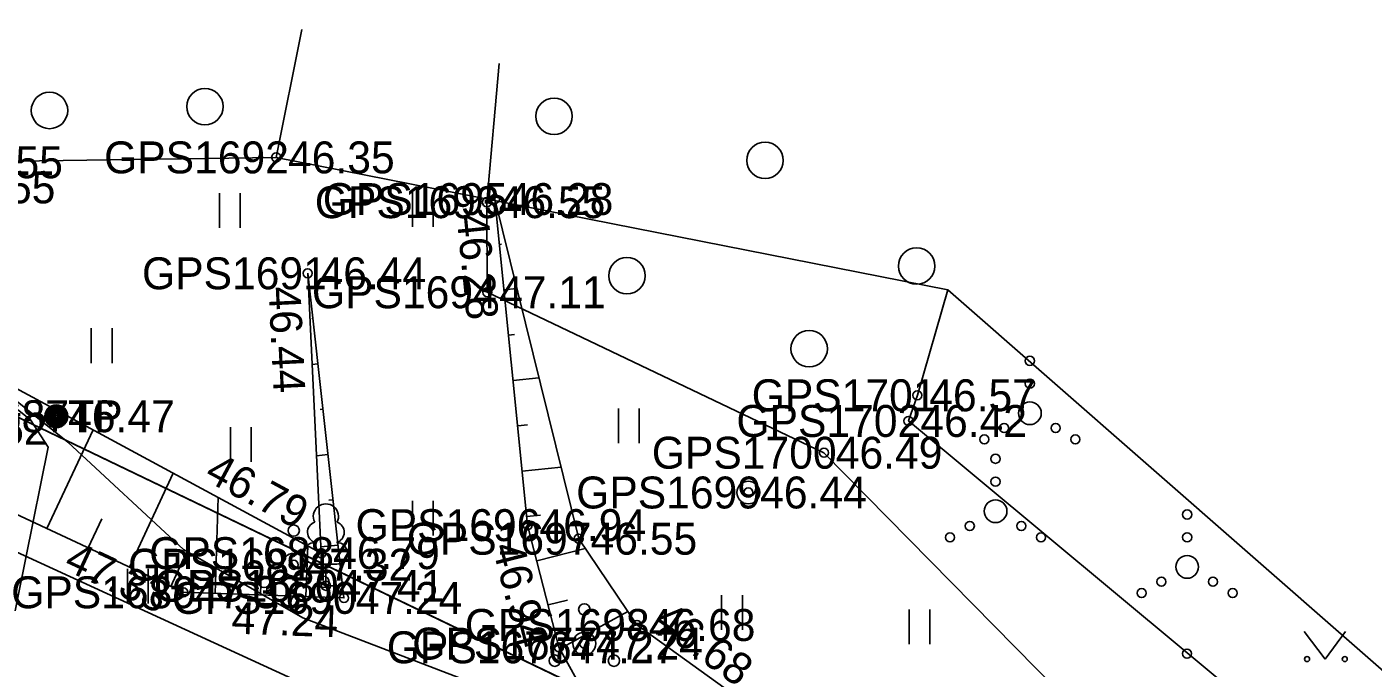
# Model space of a CAD drawing. Extents: x 551623 to 559850, y 6561220 to 6567135.
# Drawn here: x 555023.62 to 555053.18, y 6565659.92 to 6565673.99 of the extents above; entities that cross this region are included whole.
import ezdxf

# ---------------------------------------------------------------- set-up
doc = ezdxf.new("R2010")
doc.units = 0
for name, color, linetype in [('AED', 7, 'Continuous'), ('HALJASTUS', 7, 'Continuous'), ('KORGUS-EH2000', 7, 'Continuous'), ('KPKAABEL', 7, 'Continuous'), ('MOOTKORG-EH2000', 7, 'Continuous'), ('MOOTMPUNKT', 7, 'Continuous'), ('MOOTNR', 7, 'Continuous'), ('MOOTPIIR', 7, 'Continuous'), ('MPKAABEL', 7, 'Continuous'), ('PIIR', 7, 'Continuous'), ('POST', 7, 'Continuous'), ('PUU', 7, 'Continuous'), ('RELJEEF', 7, 'Continuous'), ('TEE', 7, 'Continuous')]:
    doc.layers.add(name, color=color, linetype=linetype)

msp = doc.modelspace()

# ---------------------------------------------------------------- linework, layer by layer
at = {"layer": 'AED'}
msp.add_lwpolyline([(555057.142, 6565653.162), (555050.543, 6565659.052), (555042.979, 6565665.343), (555043.174, 6565665.907), (555043.846, 6565668.219)], dxfattribs=at)
at = {"layer": 'HALJASTUS'}
for p, q in [((555027.847, 6565670.339), (555027.847, 6565669.578)), ((555028.302, 6565670.339), (555028.302, 6565669.578)), ((555032.085, 6565670.363), (555032.085, 6565669.602)), ((555032.54, 6565670.363), (555032.54, 6565669.602)), ((555025.03, 6565667.376), (555025.03, 6565666.614)), ((555025.485, 6565667.376), (555025.485, 6565666.614)), ((555036.611, 6565665.617), (555036.611, 6565664.856)), ((555037.066, 6565665.617), (555037.066, 6565664.856)), ((555028.088, 6565665.207), (555028.088, 6565664.446)), ((555028.543, 6565665.207), (555028.543, 6565664.446)), ((555032.085, 6565663.593), (555032.085, 6565662.832)), ((555032.54, 6565663.593), (555032.54, 6565662.832)), ((555025.825, 6565662.1), (555025.825, 6565661.338)), ((555026.28, 6565662.1), (555026.28, 6565661.338)), ((555038.874, 6565661.521), (555038.874, 6565660.76)), ((555039.329, 6565661.521), (555039.329, 6565660.76)), ((555042.991, 6565661.208), (555042.991, 6565660.447)), ((555043.446, 6565661.208), (555043.446, 6565660.447)), ((555051.669, 6565660.724), (555052.133, 6565660.117)), ((555052.133, 6565660.117), (555052.578, 6565660.724))]:
    msp.add_line(p, q, dxfattribs=at)
for points in [[(555029.652, 6565673.931), (555029.091, 6565671.127), (555021.803, 6565671.02)], [(555055.505, 6565651.803), (555048.596, 6565657.055), (555041.121, 6565664.646), (555033.726, 6565668.167), (555033.718, 6565670.144), (555033.986, 6565673.185)]]:
    msp.add_lwpolyline(points, dxfattribs=at)
for centre, radius in [((555024.112, 6565672.157), 0.4), ((555027.525, 6565672.241), 0.4), ((555035.193, 6565672.03), 0.4), ((555039.828, 6565671.061), 0.4), ((555043.157, 6565668.742), 0.4), ((555036.795, 6565668.531), 0.4), ((555040.797, 6565666.929), 0.4), ((555045.644, 6565666.663), 0.1), ((555045.644, 6565666.163), 0.1), ((555045.644, 6565665.513), 0.25), ((555045.079, 6565665.188), 0.1), ((555046.209, 6565665.188), 0.1), ((555044.644, 6565664.938), 0.1), ((555046.644, 6565664.938), 0.1), ((555044.89, 6565664.513), 0.1), ((555044.89, 6565664.013), 0.1), ((555044.89, 6565663.363), 0.25), ((555049.099, 6565663.291), 0.1), ((555044.325, 6565663.038), 0.1), ((555045.455, 6565663.038), 0.1), ((555043.89, 6565662.788), 0.1), ((555045.89, 6565662.788), 0.1), ((555049.099, 6565662.791), 0.1), ((555049.099, 6565662.141), 0.25), ((555048.534, 6565661.816), 0.1), ((555049.664, 6565661.816), 0.1), ((555048.099, 6565661.566), 0.1), ((555050.099, 6565661.566), 0.1), ((555049.097, 6565660.237), 0.1), ((555051.732, 6565660.117), 0.055), ((555052.561, 6565660.117), 0.055)]:
    msp.add_circle(centre, radius, dxfattribs=at)
at = {"layer": 'KORGUS-EH2000'}
for centre in [(555029.091, 6565671.127), (555033.718, 6565670.144), (555029.783, 6565668.583), (555042.979, 6565665.343), (555041.121, 6565664.646), (555034.614, 6565663.057), (555030.081, 6565662.441), (555027.05, 6565661.583), (555030.578, 6565661.46), (555037.014, 6565660.866)]:
    msp.add_circle(centre, 0.1, dxfattribs=at)
at = {"layer": 'KPKAABEL'}
msp.add_lwpolyline([(555016.436, 6565669.854), (555020.596, 6565667.742), (555021.693, 6565667.12), (555022.688, 6565666.158), (555023.697, 6565665.37), (555024.08, 6565664.769), (555021.622, 6565652.627), (555021.526, 6565649.765), (555022.786, 6565647.231), (555026.485, 6565641.465), (555030.606, 6565629.728), (555035.378, 6565618.813), (555040.844, 6565608.057), (555047.089, 6565597.805), (555053.567, 6565587.292), (555056.073, 6565583.696), (555062.108, 6565572.667), (555068.248, 6565560.982)], dxfattribs=at)
at = {"layer": 'MOOTMPUNKT'}
for centre in [(555029.091, 6565671.127), (555033.894, 6565670.212), (555033.718, 6565670.144), (555029.783, 6565668.583), (555033.726, 6565668.167), (555043.174, 6565665.907), (555024.261, 6565665.446), (555042.979, 6565665.343), (555041.121, 6565664.646), (555039.46, 6565663.773), (555034.614, 6565663.057), (555035.735, 6565662.759), (555030.081, 6565662.441), (555029.476, 6565662.187), (555030.182, 6565661.726), (555027.05, 6565661.583), (555030.578, 6565661.46), (555037.014, 6565660.866), (555035.859, 6565660.458), (555035.301, 6565660.376)]:
    msp.add_circle(centre, 0.1, dxfattribs=at)
at = {"layer": 'MOOTPIIR'}
msp.add_lwpolyline([(555057.121, 6565656.605), (555043.846, 6565668.219), (555029.091, 6565671.127), (555021.803, 6565671.02), (555021.007, 6565667.338), (555020.786, 6565664.508), (555020.473, 6565663.799), (555017.828, 6565658.565), (555017.568, 6565657.887), (555016.649, 6565655.832), (555017.488, 6565651.124), (555026.508, 6565625.245), (555032.663, 6565611.321)], dxfattribs=at)
at = {"layer": 'MPKAABEL'}
msp.add_lwpolyline([(555016.481, 6565670.066), (555020.706, 6565667.922), (555024.517, 6565664.875), (555027.056, 6565662.52), (555029.673, 6565661.024), (555034.413, 6565659.21), (555039.915, 6565656.802), (555046.244, 6565654.185), (555052.975, 6565650.153), (555059.391, 6565646.912), (555059.766, 6565646.536), (555063.804, 6565646.065), (555068.88, 6565645.207), (555082.81, 6565641.043), (555083.734, 6565640.909), (555084.772, 6565641.269), (555085.39, 6565641.873), (555087.19, 6565643.44), (555089.359, 6565644.841), (555090.654, 6565645.869), (555090.907, 6565646.435), (555093.14, 6565648.67), (555093.546, 6565648.774)], dxfattribs=at)
at = {"layer": 'PIIR'}
for points in [[(554603.79, 6565845.49), (554627.12, 6565842.3), (554665.57, 6565833.57), (554691.68, 6565822.99), (554755.19, 6565793.15), (554758.98, 6565791.67), (554762.76, 6565790.19), (554847.58, 6565749.85), (555047.17, 6565654.02), (555063.43, 6565647.29), (555056.61, 6565622.91), (555053.62, 6565632.14), (555043.11, 6565640.11), (555030.24, 6565648.23), (554842.52, 6565736.67), (554759.53, 6565776.27), (554755.81, 6565778.04), (554752.09, 6565779.79), (554661.37, 6565820.17), (554624.59, 6565828.52)], [(555147.74, 6565789.33), (555183.27, 6565722.97), (555183.08, 6565715.21), (555166.23, 6565703.46), (555159.38, 6565687.44), (555141.63, 6565659.29), (555137.2, 6565645.72), (555136.5, 6565633.07), (555130.73, 6565621.32), (555129.77, 6565611.2), (555114.24, 6565634), (555063.43, 6565647.29), (555047.17, 6565654.02), (554847.58, 6565749.85)]]:
    msp.add_lwpolyline(points, dxfattribs=at)
at = {"layer": 'POST'}
for centre, radius in [((555024.261, 6565665.446), 0.25), ((555024.261, 6565665.446), 0.225), ((555024.261, 6565665.446), 0.2), ((555024.261, 6565665.446), 0.175), ((555024.261, 6565665.446), 0.15), ((555024.261, 6565665.446), 0.125), ((555024.261, 6565665.446), 0.1), ((555024.261, 6565665.446), 0.075), ((555024.261, 6565665.446), 0.05), ((555024.261, 6565665.446), 0.025), ((555039.46, 6565663.773), 0.25)]:
    msp.add_circle(centre, radius, dxfattribs=at)
at = {"layer": 'PUU'}
for p, q in [((555030.422, 6565662.201), (555029.942, 6565662.201)), ((555030.182, 6565661.726), (555030.182, 6565662.201)), ((555030.562, 6565661.726), (555030.182, 6565661.726))]:
    msp.add_line(p, q, dxfattribs=at)
for centre, radius in [((555029.476, 6565662.937), 0.125), ((555029.476, 6565662.187), 0.25), ((555028.826, 6565661.812), 0.125), ((555030.126, 6565661.812), 0.125), ((555035.859, 6565661.208), 0.125), ((555035.859, 6565660.458), 0.25), ((555035.209, 6565660.083), 0.125), ((555036.509, 6565660.083), 0.125)]:
    msp.add_circle(centre, radius, dxfattribs=at)
for centre, radius, start, end in [((555030.182, 6565663.246), 0.277, 332.5799, 207.4201), ((555030.012, 6565662.899), 0.233, 109.0217, 253.1415), ((555030.352, 6565662.899), 0.233, 286.8508, 70.9859), ((555029.944, 6565662.439), 0.238, 90.0016, 269.3953), ((555030.419, 6565662.439), 0.238, 270.6047, 89.9984)]:
    msp.add_arc(centre, radius, start, end, dxfattribs=at)
at = {"layer": 'RELJEEF'}
for p, q in [((555033.994, 6565669.217), (555034.036, 6565669.222)), ((555034.094, 6565668.222), (555034.378, 6565668.251)), ((555029.894, 6565667.589), (555029.875, 6565667.587)), ((555034.194, 6565667.227), (555034.322, 6565667.24)), ((555030.005, 6565666.595), (555029.88, 6565666.581)), ((555034.294, 6565666.232), (555034.863, 6565666.29)), ((555030.116, 6565665.601), (555030.06, 6565665.595)), ((555024.057, 6565662.981), (555025.068, 6565665.147)), ((555034.395, 6565665.237), (555034.608, 6565665.259)), ((555030.227, 6565664.607), (555029.978, 6565664.579)), ((555025.869, 6565662.135), (555026.831, 6565664.195)), ((555034.495, 6565664.242), (555035.348, 6565664.328)), ((555027.747, 6565661.559), (555027.82, 6565663.662)), ((555030.338, 6565663.613), (555030.244, 6565663.603)), ((555034.595, 6565663.247), (555034.893, 6565663.277)), ((555024.963, 6565662.558), (555025.259, 6565663.192)), ((555030.448, 6565662.62), (555030.075, 6565662.578)), ((555029.745, 6565661.489), (555029.785, 6565662.602)), ((555034.815, 6565662.274), (555035.879, 6565662.546)), ((555026.776, 6565661.712), (555027.057, 6565662.314)), ((555028.746, 6565661.524), (555028.763, 6565662.006)), ((555035.063, 6565661.305), (555035.486, 6565661.413)), ((555035.321, 6565660.34), (555036.813, 6565661.164))]:
    msp.add_line(p, q, dxfattribs=at)
for points in [[(555033.894, 6565670.212), (555034.614, 6565663.057), (555035.301, 6565660.376), (555036.779, 6565657.701), (555046.65, 6565650.974), (555053.976, 6565644.662), (555059.218, 6565638.966), (555063.006, 6565635.065), (555066.558, 6565633.276), (555069.932, 6565631.832), (555073.49, 6565632.167), (555077.147, 6565633.608), (555087.05, 6565637.366), (555088.79, 6565638.512), (555093.706, 6565645.854), (555094.519, 6565648.167)], [(555094.519, 6565648.167), (555091.768, 6565644.364), (555088.888, 6565641.514), (555084.532, 6565638.225), (555081.733, 6565636.397), (555078.271, 6565636.1), (555072.848, 6565637.573), (555070.427, 6565635.378), (555065.399, 6565641.782), (555058.433, 6565645.588), (555055.507, 6565651.786), (555048.138, 6565656.889), (555042.979, 6565656.577), (555037.014, 6565660.866), (555035.735, 6565662.759), (555033.894, 6565670.212)], [(555029.783, 6565668.583), (555030.578, 6565661.46), (555027.05, 6565661.583), (555020.786, 6565664.508)], [(555029.783, 6565668.583), (555030.081, 6565662.441), (555021.007, 6565667.338)]]:
    msp.add_lwpolyline(points, dxfattribs=at)
at = {"layer": 'TEE'}
msp.add_lwpolyline([(555020.473, 6565663.799), (555033.164, 6565657.977), (555034.731, 6565658.02), (555036.161, 6565657.119), (555036.314, 6565656.164), (555045.718, 6565650.093), (555053.358, 6565643.906), (555058.43, 6565638.637), (555062.706, 6565634.391), (555065.829, 6565631.998), (555069.987, 6565631.13), (555073.594, 6565631.301), (555077.505, 6565632.778), (555087.215, 6565636.533), (555089.342, 6565637.222), (555090.377, 6565638.461), (555094.165, 6565645.802), (555095.317, 6565648.328), (555095.882, 6565650.082)], dxfattribs=at)

# ---------------------------------------------------------------- texts
at = {"layer": 'KORGUS-EH2000'}
for s, p in [(' 46.35', (555029.091, 6565670.777)), (' 46.55', (555021.639, 6565670.118)), (' 46.42', (555042.979, 6565664.993)), (' 46.49', (555041.121, 6565664.296))]:
    msp.add_text(s, height=0.7, dxfattribs=at).set_placement(p)
for s, rotation, p in [(' 46.28', 275.7505, (555033.023, 6565670.125)), (' 46.44', 272.7781, (555028.909, 6565668.54)), (' 46.79', 331.6462, (555027.255, 6565664.188)), (' 46.94', 284.3717, (555033.767, 6565662.839)), (' 47.33', 334.9755, (555024.161, 6565662.205)), (' 47.24', 357.9916, (555027.842, 6565660.686)), (' 46.68', 324.2837, (555037.116, 6565661.008))]:
    msp.add_text(s, height=0.7, rotation=rotation, dxfattribs=at).set_placement(p)
at = {"layer": 'MOOTKORG-EH2000'}
for s, p in [(' 46.35', (555029.091, 6565670.777)), (' 46.55', (555021.803, 6565670.67)), (' 46.55', (555033.718, 6565669.794)), (' 46.28', (555033.894, 6565669.862)), (' 46.44', (555029.783, 6565668.233)), (' 47.11', (555033.726, 6565667.817)), (' 46.57', (555043.174, 6565665.557)), (' 46.47', (555024.261, 6565665.096)), (' 46.42', (555042.979, 6565664.993)), (' 47.52', (555021.466, 6565664.821)), (' 46.49', (555041.121, 6565664.296)), (' 46.44', (555039.46, 6565663.423)), (' 46.94', (555034.614, 6565662.707)), (' 46.55', (555035.735, 6565662.409)), (' 46.79', (555030.081, 6565662.092)), (' 47.32', (555029.476, 6565661.837)), (' 47.41', (555030.182, 6565661.376)), (' 47.33', (555027.05, 6565661.233)), (' 47.24', (555030.578, 6565661.11)), (' 46.68', (555037.014, 6565660.516)), (' 47.27', (555035.301, 6565660.026)), (' 47.24', (555035.859, 6565660.108))]:
    msp.add_text(s, height=0.7, dxfattribs=at).set_placement(p)
at = {"layer": 'MOOTNR'}
for s, p in [('GPS1692 ', (555025.311, 6565670.777)), ('GPS1693 ', (555029.939, 6565669.794)), ('GPS1695 ', (555030.114, 6565669.862)), ('GPS1691 ', (555026.144, 6565668.233)), ('GPS1694 ', (555029.876, 6565667.817)), ('GPS1701 ', (555039.534, 6565665.557)), ('GPS1687 ', (555020.481, 6565665.096)), ('GPS1702 ', (555039.199, 6565664.993)), ('GPS1700 ', (555037.341, 6565664.296)), ('GPS1699 ', (555035.68, 6565663.423)), ('GPS1696 ', (555030.834, 6565662.707)), ('GPS1697 ', (555031.956, 6565662.409)), ('GPS1688 ', (555026.302, 6565662.092)), ('GPS1681 ', (555025.836, 6565661.837)), ('GPS1680 ', (555026.402, 6565661.376)), ('GPS1689 ', (555023.271, 6565661.233)), ('GPS1690 ', (555026.798, 6565661.11)), ('GPS1698 ', (555033.234, 6565660.516)), ('GPS1676 ', (555031.521, 6565660.026)), ('GPS1677 ', (555032.079, 6565660.108))]:
    msp.add_text(s, height=0.7, dxfattribs=at).set_placement(p)
at = {"layer": 'POST'}
msp.add_text(' TP', height=0.7, dxfattribs=at).set_placement((555024.261, 6565665.096))

doc.saveas('drawing.dxf')
